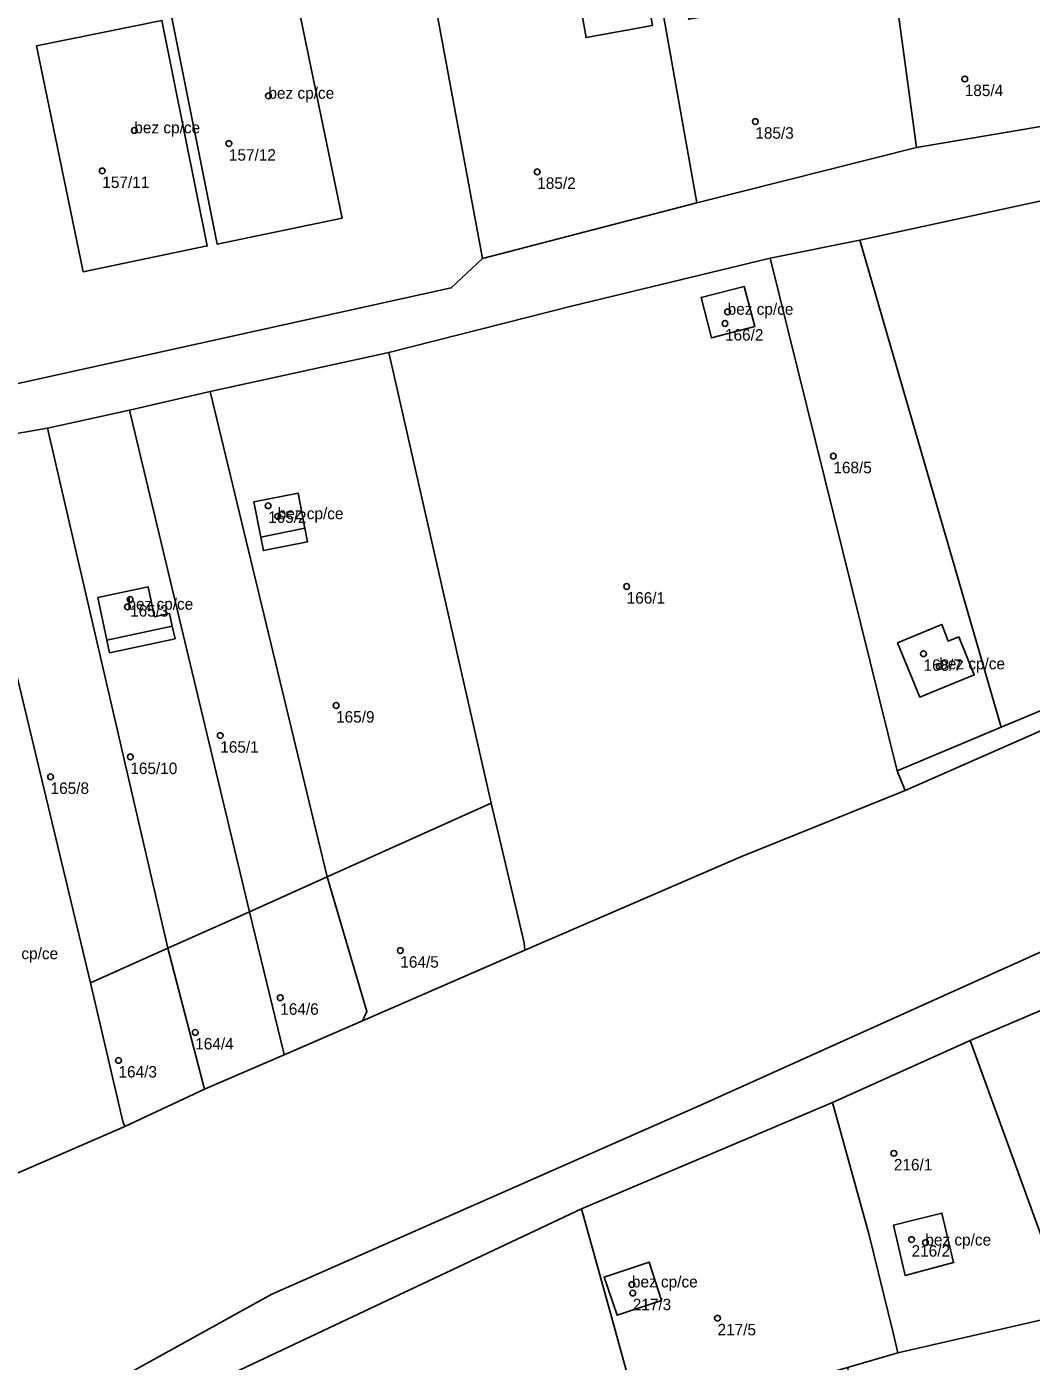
# Model space of a CAD drawing. Extents: x -878211 to -870363, y -1058464 to -1052522.
# Drawn here: x -873954.7 to -873867.2, y -1056010.1 to -1055893.9 of the extents above; entities that cross this region are included whole.
import ezdxf

# ---------------------------------------------------------------- set-up
doc = ezdxf.new("R2010")
doc.units = 0
for name, color, linetype in [('Vrstva 50', 7, 'Continuous'), ('Vrstva 51', 7, 'Continuous'), ('Vrstva 52', 7, 'Continuous')]:
    doc.layers.add(name, color=color, linetype=linetype)

msp = doc.modelspace()

# ---------------------------------------------------------------- linework, layer by layer
at = {"layer": 'Vrstva 50'}
for centre in [(-873873.03, -1055898.44994), (-873933.64, -1055899.91994), (-873945.31, -1055902.92994), (-873891.26, -1055902.15994), (-873937.08, -1055904.06994), (-873948.1, -1055906.44994), (-873910.24, -1055906.52994), (-873893.67, -1055918.72994), (-873893.9, -1055919.73994), (-873884.47, -1055931.28994), (-873933.67, -1055935.60994), (-873932.83, -1055936.52994), (-873902.46, -1055942.63994), (-873945.91, -1055944.40994), (-873945.68, -1055943.76994), (-873876.62, -1055948.48994), (-873875.25, -1055949.59994), (-873927.75, -1055952.99994), (-873937.83, -1055955.61994), (-873945.66, -1055957.47994), (-873952.6, -1055959.20994), (-873922.16, -1055974.33994), (-873932.61, -1055978.43994), (-873940.01, -1055981.45994), (-873946.69, -1055983.89994), (-873879.2, -1055991.98994), (-873877.66, -1055999.49994), (-873876.46, -1055999.76994), (-873902, -1056003.41994), (-873901.93, -1056004.15994), (-873894.55, -1056006.34994)]:
    msp.add_circle(centre, 0.25, dxfattribs=at)
at = {"layer": 'Vrstva 51'}
for points in [[(-873888.35, -1055876.39), (-873888.17, -1055877.42), (-873887.08, -1055883.53), (-873891.12, -1055884.24), (-873893.38, -1055884.64), (-873892.96, -1055887.06), (-873892.17, -1055886.92), (-873891.25, -1055892.23), (-873897.05, -1055893.24), (-873897.31, -1055891.77), (-873898.92, -1055892.03), (-873899.4, -1055892.12), (-873896.35, -1055909.23), (-873877.22, -1055904.41), (-873878.79, -1055892.87), (-873881.93, -1055874.7)], [(-873901.12, -1055879.78), (-873907.1, -1055880.87), (-873907.35, -1055879.86), (-873910.15, -1055880.37), (-873914.22, -1055881.09), (-873914.03, -1055882.13), (-873912.95, -1055888.2), (-873908.88, -1055887.4), (-873906.59, -1055886.95), (-873906.15, -1055889.37), (-873906.94, -1055889.51), (-873905.99, -1055894.84), (-873900.2, -1055893.79), (-873900.47, -1055892.32), (-873899.4, -1055892.12), (-873898.92, -1055892.03)], [(-873900.2, -1055893.79), (-873905.99, -1055894.84), (-873906.94, -1055889.51), (-873906.15, -1055889.37), (-873906.59, -1055886.95), (-873908.88, -1055887.4), (-873912.95, -1055888.2), (-873914.03, -1055882.13), (-873914.22, -1055881.09), (-873920.86, -1055882.46), (-873915.01, -1055914.08), (-873896.35, -1055909.23), (-873899.4, -1055892.12), (-873900.47, -1055892.32)], [(-873938.09, -1055912.84), (-873942.06, -1055893.11), (-873931.27, -1055890.93), (-873927.23, -1055910.58)], [(-873938.09, -1055912.84), (-873927.23, -1055910.58), (-873931.27, -1055890.93), (-873942.06, -1055893.11)], [(-873862.3, -1055901.9), (-873863.81, -1055891.18), (-873878.79, -1055892.87), (-873877.22, -1055904.41)], [(-873938.96, -1055912.99), (-873949.77, -1055915.23), (-873953.82, -1055895.57), (-873942.93, -1055893.35)], [(-873938.96, -1055912.99), (-873942.93, -1055893.35), (-873953.82, -1055895.57), (-873949.77, -1055915.23)], [(-873852.87, -1055906.13), (-873882.16, -1055912.47), (-873869.86, -1055954.89), (-873865.83, -1055953.19), (-873844.13, -1055944.06)], [(-873889.96, -1055914.04), (-873878.91, -1055958.7), (-873869.86, -1055954.89), (-873882.16, -1055912.47)], [(-873907.14, -1055918.2), (-873923.16, -1055922.26), (-873914.25, -1055961.51), (-873911.39, -1055973.67), (-873911.31, -1055974.31), (-873892.52, -1055966.18), (-873878.23, -1055960.39), (-873878.91, -1055958.7), (-873889.96, -1055914.04)], [(-873895.07, -1055920.99), (-873891.29, -1055920.01), (-873892.23, -1055916.52), (-873895.98, -1055917.47)], [(-873895.07, -1055920.99), (-873895.98, -1055917.47), (-873892.23, -1055916.52), (-873891.29, -1055920.01)], [(-873938.7, -1055925.66), (-873928.52, -1055967.91), (-873914.25, -1055961.51), (-873923.16, -1055922.26)], [(-873928.52, -1055967.91), (-873938.7, -1055925.66), (-873945.74, -1055927.29), (-873935.29, -1055970.95)], [(-873935.29, -1055970.95), (-873945.74, -1055927.29), (-873952.88, -1055928.85), (-873942.39, -1055974.13)], [(-873952.88, -1055928.85), (-873960.4, -1055930.15), (-873949.14, -1055977.16), (-873942.39, -1055974.13)], [(-873949.14, -1055977.16), (-873960.4, -1055930.15), (-873973.04, -1055933.04), (-873958.05, -1055994.81), (-873946.14, -1055989.65), (-873946.3, -1055989.22)], [(-873930.47, -1055937.57), (-873931.04, -1055934.52), (-873934.92, -1055935.28), (-873934.31, -1055938.33), (-873934.08, -1055939.51), (-873930.25, -1055938.75)], [(-873930.47, -1055937.57), (-873930.25, -1055938.75), (-873934.08, -1055939.51), (-873934.31, -1055938.33), (-873934.92, -1055935.28), (-873931.04, -1055934.52)], [(-873943.57, -1055945.27), (-873942.25, -1055945), (-873942.01, -1055946.1), (-873941.77, -1055947.19), (-873947.48, -1055948.4), (-873947.71, -1055947.3), (-873948.49, -1055943.6), (-873944.12, -1055942.68)], [(-873943.57, -1055945.27), (-873944.12, -1055942.68), (-873948.49, -1055943.6), (-873947.71, -1055947.3), (-873947.48, -1055948.4), (-873941.77, -1055947.19), (-873942.01, -1055946.1), (-873942.25, -1055945)], [(-873844.13, -1055944.06), (-873865.83, -1055953.19), (-873869.86, -1055954.89), (-873878.91, -1055958.7), (-873878.23, -1055960.39), (-873865.37, -1055954.75), (-873861.14, -1055952.94), (-873853.29, -1055950.46), (-873843.62, -1055945.69)], [(-873875.03, -1055945.94), (-873878.88, -1055947.54), (-873876.95, -1055952.27), (-873872.21, -1055950.33), (-873873.55, -1055947.02), (-873874.47, -1055947.4)], [(-873875.03, -1055945.94), (-873874.47, -1055947.4), (-873873.55, -1055947.02), (-873872.21, -1055950.33), (-873876.95, -1055952.27), (-873878.88, -1055947.54)], [(-873928.52, -1055967.91), (-873925.07, -1055979.64), (-873925.46, -1055980.46), (-873911.31, -1055974.31), (-873911.39, -1055973.67), (-873914.25, -1055961.51)], [(-873932.28, -1055983.42), (-873925.46, -1055980.46), (-873925.07, -1055979.64), (-873928.52, -1055967.91), (-873935.29, -1055970.95), (-873932.3, -1055983.27)], [(-873942.39, -1055974.13), (-873939.2, -1055986.41), (-873932.28, -1055983.42), (-873932.3, -1055983.27), (-873935.29, -1055970.95)], [(-873949.14, -1055977.16), (-873946.3, -1055989.22), (-873946.14, -1055989.65), (-873939.2, -1055986.41), (-873942.39, -1055974.13)], [(-873863.92, -1056005.93), (-873849.64, -1056002.38), (-873859.95, -1055976.8), (-873872.55, -1055982.17)], [(-873863.92, -1056005.93), (-873872.55, -1055982.17), (-873884.55, -1055987.56), (-873881.39, -1055998.99), (-873879.27, -1056007.63), (-873878.85, -1056009.35)], [(-873884.55, -1055987.56), (-873906.38, -1055996.82), (-873903.56, -1056007.06), (-873901.15, -1056015.82), (-873896.45, -1056014.46), (-873883.25, -1056010.63), (-873878.85, -1056009.35), (-873879.27, -1056007.63), (-873881.39, -1055998.99)], [(-873901.15, -1056015.82), (-873903.56, -1056007.06), (-873906.38, -1055996.82), (-873943.25, -1056014.2), (-873938.62, -1056027.09), (-873920.09, -1056021.43), (-873912.71, -1056019.18), (-873901.93, -1056016.05)], [(-873878.21, -1056002.64), (-873874, -1056001.51), (-873875.03, -1055997.2), (-873879.24, -1055998.25)], [(-873878.21, -1056002.64), (-873879.24, -1055998.25), (-873875.03, -1055997.2), (-873874, -1056001.51)], [(-873899.43, -1056004.8), (-873900.49, -1056001.46), (-873904.42, -1056002.76), (-873903.29, -1056006.09)], [(-873899.43, -1056004.8), (-873903.29, -1056006.09), (-873904.42, -1056002.76), (-873900.49, -1056001.46)], [(-873883.25, -1056010.63), (-873880.23, -1056022.67), (-873878.04, -1056031.39), (-873859.93, -1056027.19), (-873863.92, -1056005.93), (-873878.85, -1056009.35)]]:
    msp.add_lwpolyline(points, close=True, dxfattribs=at)
for points in [[(-874111.4, -1055883.75), (-874100.7, -1055898.44), (-874100.72, -1055898.32), (-874094.48, -1055897.24), (-874093.11, -1055904.93), (-874099.36, -1055906.04), (-874094.45, -1055935.55), (-874078.61, -1055937.52), (-874048.9, -1055942.26), (-874046.27, -1055942.89), (-874042.56, -1055943.67), (-874039.9, -1055943.65), (-874013.08, -1055937.97), (-873988.5, -1055932.46), (-873973.58, -1055928.96), (-873917.73, -1055916.64), (-873915.01, -1055914.08), (-873920.86, -1055882.46)], [(-873817.28, -1055892.48), (-873838.31, -1055897.32), (-873847.23, -1055899.37), (-873862.3, -1055901.9), (-873877.22, -1055904.41), (-873896.35, -1055909.23), (-873915.01, -1055914.08), (-873917.73, -1055916.64), (-873973.58, -1055928.96), (-873973.04, -1055933.04), (-873960.4, -1055930.15), (-873952.88, -1055928.85), (-873945.74, -1055927.29), (-873938.7, -1055925.66), (-873923.16, -1055922.26), (-873907.14, -1055918.2), (-873889.96, -1055914.04), (-873882.16, -1055912.47), (-873852.87, -1055906.13), (-873837.66, -1055902.92), (-873817.9, -1055898.18), (-873804.65, -1055893.13)], [(-873865.37, -1055954.75), (-873878.23, -1055960.39), (-873892.52, -1055966.18), (-873911.31, -1055974.31), (-873925.46, -1055980.46), (-873932.28, -1055983.42), (-873939.2, -1055986.41), (-873946.14, -1055989.65), (-873958.05, -1055994.81), (-873966.71, -1056000.36), (-873975.38, -1056008.83), (-873989.92, -1056022.91), (-874003.01, -1056035.73), (-874039.57, -1056083.57), (-874048.77, -1056107.25), (-874057.99, -1056135.83), (-874062.23, -1056148.73), (-874064.44, -1056172.46), (-874059.65, -1056228.47), (-874059.11, -1056233.23), (-874058.08, -1056239.54)], [(-874040.92, -1056237.64), (-874034.08, -1056235.73), (-874035.3, -1056231.92), (-874038.77, -1056221.03), (-874041.72, -1056201.74), (-874042.62, -1056175.62), (-874041.38, -1056163.05), (-874040.39, -1056153.05), (-874039.88, -1056147.87), (-874035.94, -1056133.05), (-874033.12, -1056122.42), (-874026.65, -1056099.18), (-874012.21, -1056074.45), (-874005.36, -1056063.14), (-874001, -1056055.93), (-873994.02, -1056044.02), (-873976.69, -1056030.75), (-873965.62, -1056022.6), (-873960.85, -1056019.45), (-873933.34, -1056004.26), (-873896.15, -1055987.86), (-873830.39, -1055958.21)], [(-873830.39, -1055958.21), (-873896.15, -1055987.86), (-873933.34, -1056004.26), (-873960.85, -1056019.45), (-873965.62, -1056022.6), (-873964.15, -1056025.83), (-873957.5, -1056021.62), (-873943.25, -1056014.2), (-873906.38, -1055996.82), (-873884.55, -1055987.56), (-873872.55, -1055982.17), (-873859.95, -1055976.8)]]:
    msp.add_lwpolyline(points, dxfattribs=at)
at = {"layer": 'Vrstva 52'}
for points in [[(-873942.06, -1055893.11), (-873938.09, -1055912.84), (-873927.23, -1055910.58), (-873931.27, -1055890.93)], [(-873953.82, -1055895.57), (-873949.77, -1055915.23), (-873938.96, -1055912.99), (-873942.93, -1055893.35)], [(-873892.23, -1055916.52), (-873895.98, -1055917.47), (-873895.07, -1055920.99), (-873891.29, -1055920.01)], [(-873931.04, -1055934.52), (-873934.92, -1055935.28), (-873934.31, -1055938.33), (-873930.47, -1055937.57)], [(-873948.49, -1055943.6), (-873947.71, -1055947.3), (-873942.01, -1055946.1), (-873942.25, -1055945), (-873943.57, -1055945.27), (-873944.12, -1055942.68)], [(-873878.88, -1055947.54), (-873876.95, -1055952.27), (-873872.21, -1055950.33), (-873873.55, -1055947.02), (-873874.47, -1055947.4), (-873875.03, -1055945.94)], [(-873879.24, -1055998.25), (-873878.21, -1056002.64), (-873874, -1056001.51), (-873875.03, -1055997.2)], [(-873900.49, -1056001.46), (-873904.42, -1056002.76), (-873903.29, -1056006.09), (-873899.43, -1056004.8)]]:
    msp.add_lwpolyline(points, close=True, dxfattribs=at)

# ---------------------------------------------------------------- texts
at = {"layer": 'Vrstva 50'}
for s, p in [('bez cp/ce', (-873933.64, -1055900.169)), ('185/4', (-873873.03, -1055899.939)), ('bez cp/ce', (-873945.31, -1055903.179)), ('185/3', (-873891.26, -1055903.649)), ('157/12', (-873937.08, -1055905.559)), ('157/11', (-873948.1, -1055907.939)), ('185/2', (-873910.24, -1055908.019)), ('bez cp/ce', (-873893.67, -1055918.98)), ('166/2', (-873893.9, -1055921.229)), ('168/5', (-873884.47, -1055932.779)), ('165/2', (-873933.67, -1055937.099)), ('bez cp/ce', (-873932.83, -1055936.78)), ('166/1', (-873902.46, -1055944.129)), ('bez cp/ce', (-873945.91, -1055944.659)), ('165/3', (-873945.68, -1055945.259)), ('168/7', (-873876.62, -1055949.979)), ('bez cp/ce', (-873875.25, -1055949.85)), ('165/9', (-873927.75, -1055954.489)), ('165/1', (-873937.83, -1055957.109)), ('165/10', (-873945.66, -1055958.969)), ('165/8', (-873952.6, -1055960.699)), ('bez cp/ce', (-873957.67, -1055975.09)), ('164/5', (-873922.16, -1055975.829)), ('164/6', (-873932.61, -1055979.929)), ('164/4', (-873940.01, -1055982.949)), ('164/3', (-873946.69, -1055985.389)), ('216/1', (-873879.2, -1055993.479)), ('bez cp/ce', (-873876.46, -1056000.02)), ('216/2', (-873877.66, -1056000.989)), ('bez cp/ce', (-873902, -1056003.669)), ('217/3', (-873901.93, -1056005.649)), ('217/5', (-873894.55, -1056007.839))]:
    msp.add_text(s, height=0.999996, dxfattribs=at).set_placement(p)

doc.saveas('drawing.dxf')
